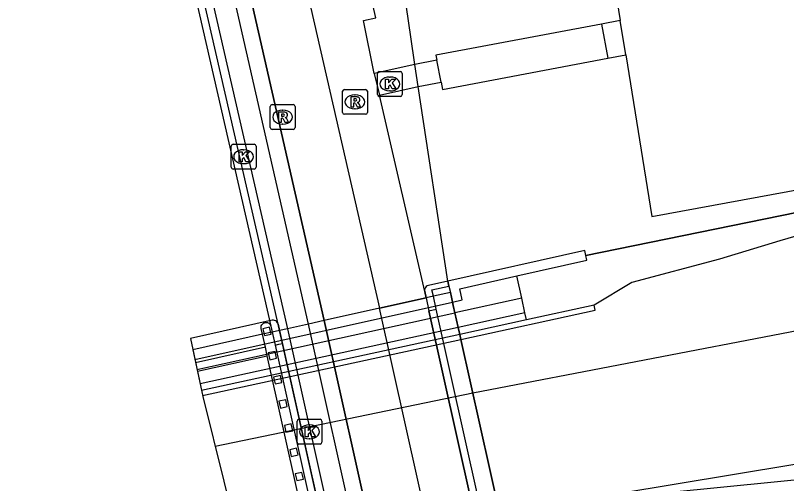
# Model space of a CAD drawing. Extents: x 161477 to 163040, y 383680 to 384868.
# Drawn here: x 161699.1 to 161730.16, y 383869.12 to 383887.97 of the extents above; entities that cross this region are included whole.
import ezdxf

# ---------------------------------------------------------------- set-up
doc = ezdxf.new("R2010")
doc.units = 0
for name, color, linetype in [('IMGEO_Berm_open', 7, 'Continuous'), ('IMGEO_Dek', 7, 'Continuous'), ('IMGEO_Fietspad_gesloten', 7, 'Continuous'), ('IMGEO_Groenvoorziening', 7, 'Continuous'), ('IMGEO_Hek', 7, 'Continuous'), ('IMGEO_Kademuur', 7, 'Continuous'), ('IMGEO_Kolk', 7, 'Continuous'), ('IMGEO_Muur', 7, 'Continuous'), ('IMGEO_Pijler', 7, 'Continuous'), ('IMGEO_Rioolput', 7, 'Continuous'), ('IMGEO_Spoor', 7, 'Continuous'), ('IMGEO_Spoorbaan_halfverhard', 7, 'Continuous'), ('IMGEO_Terreindeel_gesloten', 7, 'Continuous'), ('IMGEO_Terreindeel_open', 7, 'Continuous'), ('IMGEO_Voetpad_gesloten', 7, 'Continuous'), ('IMGEO_Voetpad_op_trap', 7, 'Continuous'), ('IMGEO_Voetpad_open', 7, 'Continuous')]:
    doc.layers.add(name, color=color, linetype=linetype)

msp = doc.modelspace()

# ---------------------------------------------------------------- linework, layer by layer
at = {"layer": 'IMGEO_Berm_open'}
msp.add_lwpolyline([(161709.682, 383875.543), (161709.74, 383875.284), (161715.005, 383851.652)], dxfattribs=at)
at = {"layer": 'IMGEO_Dek'}
for points in [[(161749.382, 383773.645), (161718.259, 383847.488), (161718.011, 383848.097), (161717.765, 383848.751), (161717.535, 383849.411), (161717.323, 383850.077), (161717.128, 383850.748), (161716.95, 383851.423), (161716.798, 383852.063), (161711.536, 383875.684), (161699.962, 383926.496)], [(161704.933, 383894.915), (161709.395, 383875.454), (161709.447, 383875.219), (161709.563, 383874.697), (161714.712, 383851.585), (161714.873, 383850.904), (161715.065, 383850.176), (161715.276, 383849.452), (161715.505, 383848.734), (161715.753, 383848.022), (161716.018, 383847.317), (161716.282, 383846.669), (161747.405, 383772.827)], [(161721.194, 383853.072), (161716.054, 383876.143), (161715.938, 383876.665), (161715.88, 383876.924), (161716.563, 383877.076), (161716.52, 383877.272), (161715.739, 383877.098), (161715.693, 383877.081), (161715.649, 383877.051), (161715.614, 383877.01), (161715.591, 383876.96), (161715.582, 383876.908), (161715.587, 383876.859), (161715.645, 383876.599), (161715.761, 383876.078), (161720.902, 383853.005)], [(161718.986, 383866.202), (161717.042, 383874.928), (161716.997, 383875.129), (161716.935, 383875.409), (161716.804, 383875.995), (161716.737, 383876.296), (161716.708, 383876.426), (161716.665, 383876.622), (161716.621, 383876.817), (161715.938, 383876.665), (161715.645, 383876.599), (161713.771, 383876.182), (161711.536, 383875.684), (161710.911, 383875.545), (161710.062, 383875.356), (161709.74, 383875.284), (161709.447, 383875.219), (161709.055, 383875.131), (161706.246, 383874.505), (161706.646, 383872.625), (161708.346, 383865.807)], [(161731.952, 383810.263), (161716.559, 383846.784), (161716.298, 383847.427), (161716.035, 383848.124), (161715.79, 383848.829), (161715.563, 383849.54), (161715.354, 383850.256), (161715.164, 383850.977), (161715.005, 383851.652), (161709.856, 383874.762), (161709.74, 383875.284), (161709.682, 383875.543), (161709.665, 383875.59), (161709.636, 383875.633), (161709.594, 383875.669), (161709.544, 383875.691), (161709.492, 383875.7), (161709.443, 383875.695), (161706.149, 383874.961), (161706.646, 383872.625), (161708.346, 383865.807), (161714.817, 383839.846), (161727.989, 383808.593)]]:
    msp.add_lwpolyline(points, dxfattribs=at)
at = {"layer": 'IMGEO_Fietspad_gesloten'}
for points in [[(161762.308, 383734.375), (161755.175, 383756.235), (161749.829, 383772.453), (161749.686, 383772.867), (161749.547, 383773.239), (161749.382, 383773.645), (161718.259, 383847.488), (161718.011, 383848.097), (161717.765, 383848.751), (161717.535, 383849.411), (161717.323, 383850.077), (161717.128, 383850.748), (161716.95, 383851.423), (161716.798, 383852.063), (161711.536, 383875.684), (161699.962, 383926.496), (161699.67, 383926.444)], [(161699.67, 383926.444), (161700.92, 383919.408), (161702.679, 383909.506), (161705.549, 383895.047), (161710.062, 383875.356), (161715.326, 383851.726), (161715.484, 383851.057), (161715.672, 383850.344), (161715.879, 383849.636), (161716.103, 383848.933), (161716.345, 383848.237), (161716.605, 383847.547), (161716.864, 383846.91)], [(161709.141, 383899.139), (161709.086, 383898.6), (161709.061, 383898.057), (161709.065, 383897.513), (161709.098, 383896.969), (161709.161, 383896.43), (161709.253, 383895.895), (161713.771, 383876.182)], [(161713.771, 383876.182), (161711.536, 383875.684)], [(161757.35, 383756.952), (161751.999, 383773.184), (161751.841, 383773.642), (161751.681, 383774.071), (161751.498, 383774.52), (161720.375, 383848.364), (161720.144, 383848.933), (161719.918, 383849.531), (161719.708, 383850.135), (161719.513, 383850.745), (161719.334, 383851.36), (161719.03, 383852.576), (161713.771, 383876.182)]]:
    msp.add_lwpolyline(points, dxfattribs=at)
at = {"layer": 'IMGEO_Groenvoorziening'}
for points in [[(161715.193, 383886.001), (161715.025, 383887.103), (161714.165, 383893.004), (161715.232, 383897.099), (161716.33, 383898.667), (161718.152, 383900.456), (161726.225, 383902.262), (161736.627, 383904.51), (161745.122, 383906.315), (161760.825, 383909.682), (161774.226, 383912.484)], [(161767.236, 383897.259), (161767.174, 383897.026), (161767.051, 383896.805), (161766.874, 383896.62), (161766.66, 383896.487), (161766.43, 383896.415), (161763.462, 383895.858), (161763.165, 383895.847), (161762.856, 383895.934), (161762.584, 383896.12), (161762.392, 383896.376), (161762.294, 383896.657), (161761.349, 383901.699), (161722.371, 383894.524), (161723.464, 383887.761)], [(161723.688, 383886.379), (161724.738, 383879.878), (161764.405, 383887.161)], [(161762.093, 383884.874), (161759.825, 383885.639), (161733.173, 383880.718), (161733.201, 383880.57), (161722.078, 383878.305)], [(161716.52, 383877.272), (161715.329, 383885.106)], [(161715.761, 383876.078), (161716.054, 383876.143), (161715.938, 383876.665), (161715.88, 383876.924), (161716.563, 383877.076)]]:
    msp.add_lwpolyline(points, dxfattribs=at)
at = {"layer": 'IMGEO_Hek'}
for points in [[(161722.078, 383878.305), (161733.201, 383880.57), (161733.173, 383880.718), (161759.825, 383885.639), (161762.093, 383884.874), (161764.602, 383885.314), (161764.771, 383885.439), (161765.685, 383886.113), (161770.75, 383887.114), (161771.445, 383886.853), (161771.671, 383886.768), (161778.078, 383888.005), (161780.165, 383888.875), (161785.283, 383889.861), (161792.641, 383891.294), (161800.007, 383892.712), (161812.228, 383895.079), (161824.037, 383897.352)], [(161716.52, 383877.272), (161715.329, 383885.106), (161715.193, 383886.001), (161715.025, 383887.103), (161714.165, 383893.004)]]:
    msp.add_lwpolyline(points, dxfattribs=at)
at = {"layer": 'IMGEO_Kademuur'}
for points in [[(161699.358, 383926.389), (161699.67, 383926.444), (161699.962, 383926.496), (161711.536, 383875.684)], [(161767.49, 383716.575), (161761.709, 383734.131), (161761.374, 383735.159), (161760.956, 383736.442), (161754.567, 383756.034), (161749.223, 383772.248), (161749.084, 383772.651), (161748.951, 383773.006), (161748.791, 383773.4), (161733.057, 383810.729), (161717.668, 383847.243), (161717.415, 383847.864), (161717.163, 383848.533), (161716.928, 383849.208), (161716.711, 383849.89), (161716.511, 383850.577), (161716.329, 383851.268), (161716.174, 383851.92), (161710.911, 383875.545), (161700.92, 383919.408), (161699.398, 383926.091)], [(161711.536, 383875.684), (161716.798, 383852.063), (161716.95, 383851.423), (161717.128, 383850.748), (161717.323, 383850.077), (161717.535, 383849.411), (161717.765, 383848.751), (161718.011, 383848.097), (161718.259, 383847.488), (161749.382, 383773.645), (161749.547, 383773.239), (161749.686, 383772.867), (161749.829, 383772.453), (161755.175, 383756.235)]]:
    msp.add_lwpolyline(points, dxfattribs=at)
at = {"layer": 'IMGEO_Kolk'}
for p, q in [((161713.684, 383884.785), (161713.684, 383885.637)), ((161713.759, 383885.711), (161714.611, 383885.711)), ((161714.685, 383885.637), (161714.685, 383884.785)), ((161714.172, 383885.491), (161714.197, 383885.491)), ((161714.611, 383884.711), (161713.759, 383884.711)), ((161714.195, 383884.931), (161714.17, 383884.931)), ((161707.793, 383881.856), (161707.793, 383882.708)), ((161707.868, 383882.782), (161708.72, 383882.782)), ((161708.281, 383882.562), (161708.306, 383882.562)), ((161708.794, 383882.708), (161708.794, 383881.856)), ((161708.304, 383882.002), (161708.279, 383882.002)), ((161708.72, 383881.782), (161707.868, 383881.782)), ((161710.447, 383870.782), (161710.447, 383871.634)), ((161710.522, 383871.708), (161711.374, 383871.708)), ((161711.448, 383871.634), (161711.448, 383870.782)), ((161710.935, 383871.488), (161710.96, 383871.488)), ((161711.374, 383870.708), (161710.522, 383870.708)), ((161710.958, 383870.928), (161710.933, 383870.928))]:
    msp.add_line(p, q, dxfattribs=at)
for points in [[(161713.684, 383884.785), (161713.684, 383885.637)], [(161713.759, 383885.711), (161714.611, 383885.711)], [(161714.685, 383885.637), (161714.685, 383884.785)], [(161714.005, 383885.411), (161714.128, 383885.411), (161714.128, 383885.26), (161714.258, 383885.411), (161714.422, 383885.411), (161714.276, 383885.26), (161714.429, 383885.011), (161714.277, 383885.011), (161714.192, 383885.175), (161714.128, 383885.108), (161714.128, 383885.011), (161714.005, 383885.011), (161714.005, 383885.411)], [(161714.611, 383884.711), (161713.759, 383884.711)], [(161707.793, 383881.856), (161707.793, 383882.708)], [(161707.868, 383882.782), (161708.72, 383882.782)], [(161708.794, 383882.708), (161708.794, 383881.856)], [(161708.114, 383882.482), (161708.237, 383882.482), (161708.237, 383882.331), (161708.367, 383882.482), (161708.531, 383882.482), (161708.385, 383882.331), (161708.538, 383882.082), (161708.386, 383882.082), (161708.301, 383882.246), (161708.237, 383882.179), (161708.237, 383882.082), (161708.114, 383882.082), (161708.114, 383882.482)], [(161708.72, 383881.782), (161707.868, 383881.782)], [(161710.447, 383870.782), (161710.447, 383871.634)], [(161710.522, 383871.708), (161711.374, 383871.708)], [(161711.448, 383871.634), (161711.448, 383870.782)], [(161710.768, 383871.408), (161710.891, 383871.408), (161710.891, 383871.257), (161711.021, 383871.408), (161711.185, 383871.408), (161711.039, 383871.257), (161711.192, 383871.008), (161711.04, 383871.008), (161710.955, 383871.172), (161710.891, 383871.105), (161710.891, 383871.008), (161710.768, 383871.008), (161710.768, 383871.408)], [(161711.374, 383870.708), (161710.522, 383870.708)]]:
    msp.add_lwpolyline(points, dxfattribs=at)
for centre, start, end in [((161713.761, 383885.635), 91.552, 178.448), ((161713.761, 383885.635), 91.552, 178.448), ((161714.609, 383885.635), 1.552, 88.448), ((161714.609, 383885.635), 1.552, 88.448), ((161713.761, 383884.787), 181.552, 268.448), ((161713.761, 383884.787), 181.552, 268.448), ((161714.609, 383884.787), 271.552, 358.448), ((161714.609, 383884.787), 271.552, 358.448), ((161707.87, 383882.706), 91.552, 178.448), ((161707.87, 383882.706), 91.552, 178.448), ((161708.718, 383882.706), 1.552, 88.448), ((161708.718, 383882.706), 1.552, 88.448), ((161707.87, 383881.858), 181.552, 268.448), ((161707.87, 383881.858), 181.552, 268.448), ((161708.718, 383881.858), 271.552, 358.448), ((161708.718, 383881.858), 271.552, 358.448), ((161710.524, 383871.632), 91.552, 178.448), ((161710.524, 383871.632), 91.552, 178.448), ((161711.372, 383871.632), 1.552, 88.448), ((161711.372, 383871.632), 1.552, 88.448), ((161710.524, 383870.784), 181.552, 268.448), ((161710.524, 383870.784), 181.552, 268.448), ((161711.372, 383870.784), 271.552, 358.448), ((161711.372, 383870.784), 271.552, 358.448)]:
    msp.add_arc(centre, 0.0765, start, end, dxfattribs=at)
for centre, major_axis, ratio, start_param, end_param in [((161714.171, 383885.211), (-0.387, 0.002), 0.722429, 4.712389, 7.853982), ((161714.196, 383885.211), (-0.39, 0.002), 0.717154, 1.570796, 4.712389), ((161708.28, 383882.282), (-0.387, 0.002), 0.722429, 4.712389, 7.853982), ((161708.305, 383882.282), (-0.39, 0.002), 0.717154, 1.570796, 4.712389), ((161710.934, 383871.208), (-0.387, 0.002), 0.722429, 4.712389, 7.853982), ((161710.959, 383871.208), (-0.39, 0.002), 0.717154, 1.570796, 4.712389)]:
    msp.add_ellipse(centre, major_axis=major_axis, ratio=ratio, start_param=start_param, end_param=end_param, dxfattribs=at)
at = {"layer": 'IMGEO_Muur'}
for points in [[(161699.398, 383926.091), (161699.25, 383926.065), (161699.102, 383926.039), (161702.06, 383909.389), (161704.933, 383894.915), (161709.395, 383875.454), (161709.563, 383874.697), (161714.712, 383851.585), (161714.873, 383850.904), (161715.065, 383850.176), (161715.276, 383849.452), (161715.505, 383848.734), (161715.753, 383848.022), (161716.018, 383847.317), (161716.282, 383846.669), (161747.405, 383772.827)], [(161709.682, 383875.543), (161705.227, 383894.978), (161702.355, 383909.445), (161699.398, 383926.091)], [(161722.078, 383878.305), (161722.035, 383878.5), (161716.52, 383877.272)], [(161719.296, 383877.48), (161722.122, 383878.11), (161722.078, 383878.305)], [(161716.52, 383877.272), (161716.563, 383877.076)], [(161716.708, 383876.426), (161717.099, 383876.513), (161716.997, 383876.968), (161719.296, 383877.48)], [(161716.563, 383877.076), (161716.621, 383876.817), (161716.665, 383876.622), (161716.708, 383876.426)], [(161706.329, 383874.114), (161716.708, 383876.426)], [(161717.042, 383874.928), (161722.461, 383876.109), (161722.417, 383876.309)], [(161722.417, 383876.309), (161719.686, 383875.714)], [(161719.686, 383875.714), (161716.997, 383875.129)], [(161709.171, 383874.61), (161709.055, 383875.131), (161709.002, 383875.366), (161708.998, 383875.415), (161709.006, 383875.467), (161709.029, 383875.517), (161709.064, 383875.559), (161709.108, 383875.588), (161709.131, 383875.597), (161709.18, 383875.608), (161709.205, 383875.61), (161709.257, 383875.602), (161709.307, 383875.579), (161709.348, 383875.544), (161709.378, 383875.5), (161709.395, 383875.454), (161709.447, 383875.219), (161709.563, 383874.697), (161709.713, 383874.731), (161709.856, 383874.762)], [(161715.005, 383851.652), (161709.682, 383875.543)], [(161716.997, 383875.129), (161706.595, 383872.863)], [(161716.997, 383875.129), (161717.042, 383874.928)], [(161706.638, 383872.662), (161717.042, 383874.928)], [(161753.143, 383755.565), (161753.285, 383755.612), (161753.427, 383755.659), (161748.085, 383771.865), (161747.955, 383772.245), (161747.833, 383772.57), (161747.682, 383772.942), (161731.952, 383810.263), (161716.559, 383846.784), (161716.298, 383847.427), (161716.035, 383848.124), (161715.79, 383848.829), (161715.563, 383849.54), (161715.354, 383850.256), (161715.164, 383850.977), (161715.005, 383851.652), (161709.856, 383874.762)], [(161709.171, 383874.61), (161706.357, 383873.983)], [(161709.247, 383874.268), (161709.171, 383874.61)], [(161706.43, 383873.641), (161709.247, 383874.268)], [(161752.651, 383755.771), (161747.42, 383771.641), (161747.294, 383772.007), (161747.179, 383772.315), (161747.033, 383772.673), (161731.305, 383809.991), (161715.91, 383846.516), (161715.644, 383847.171), (161715.375, 383847.885), (161715.124, 383848.607), (161714.891, 383849.335), (161714.678, 383850.068), (161714.483, 383850.807), (161714.321, 383851.495), (161709.247, 383874.268)]]:
    msp.add_lwpolyline(points, dxfattribs=at)
at = {"layer": 'IMGEO_Pijler'}
for points in [[(161709.068, 383875.355), (161709.129, 383875.082), (161709.402, 383875.143), (161709.341, 383875.416)], [(161709.346, 383874.108), (161709.619, 383874.169), (161709.558, 383874.442), (161709.285, 383874.381)], [(161709.563, 383873.134), (161709.836, 383873.195), (161709.775, 383873.468), (161709.502, 383873.408)], [(161709.992, 383872.495), (161709.719, 383872.434), (161709.78, 383872.16), (161710.053, 383872.221)], [(161710.209, 383871.521), (161709.936, 383871.46), (161709.997, 383871.187), (161710.27, 383871.247)], [(161710.426, 383870.547), (161710.153, 383870.486), (161710.214, 383870.213), (161710.487, 383870.274)], [(161710.643, 383869.573), (161710.37, 383869.512), (161710.431, 383869.239), (161710.704, 383869.3)]]:
    msp.add_lwpolyline(points, close=True, dxfattribs=at)
at = {"layer": 'IMGEO_Rioolput'}
for p, q in [((161712.352, 383884.989), (161713.204, 383884.989)), ((161712.277, 383884.063), (161712.277, 383884.915)), ((161712.765, 383884.769), (161712.79, 383884.769)), ((161713.278, 383884.915), (161713.278, 383884.063)), ((161709.44, 383884.378), (161710.292, 383884.378)), ((161709.365, 383883.452), (161709.365, 383884.304)), ((161709.853, 383884.158), (161709.878, 383884.158)), ((161710.366, 383884.304), (161710.366, 383883.452)), ((161712.788, 383884.209), (161712.763, 383884.209)), ((161713.204, 383883.989), (161712.352, 383883.989)), ((161709.876, 383883.598), (161709.851, 383883.598)), ((161710.292, 383883.378), (161709.44, 383883.378))]:
    msp.add_line(p, q, dxfattribs=at)
for points in [[(161712.352, 383884.989), (161713.204, 383884.989)], [(161712.277, 383884.063), (161712.277, 383884.915)], [(161712.866, 383884.687), (161712.614, 383884.689), (161712.614, 383884.289)], [(161713.278, 383884.915), (161713.278, 383884.063)], [(161709.44, 383884.378), (161710.292, 383884.378)], [(161712.614, 383884.289), (161712.738, 383884.289), (161712.738, 383884.451), (161712.749, 383884.451)], [(161712.792, 383884.608), (161712.738, 383884.608), (161712.738, 383884.527)], [(161712.738, 383884.527), (161712.79, 383884.527)], [(161712.796, 383884.422), (161712.867, 383884.289), (161713.007, 383884.289), (161712.942, 383884.415)], [(161709.365, 383883.452), (161709.365, 383884.304)], [(161709.954, 383884.076), (161709.702, 383884.078), (161709.702, 383883.678)], [(161710.366, 383884.304), (161710.366, 383883.452)], [(161709.702, 383883.678), (161709.826, 383883.678), (161709.826, 383883.84), (161709.837, 383883.84)], [(161709.88, 383883.997), (161709.826, 383883.997), (161709.826, 383883.916)], [(161709.826, 383883.916), (161709.878, 383883.916)], [(161709.884, 383883.811), (161709.955, 383883.678), (161710.095, 383883.678), (161710.03, 383883.804)], [(161713.204, 383883.989), (161712.352, 383883.989)], [(161710.292, 383883.378), (161709.44, 383883.378)]]:
    msp.add_lwpolyline(points, dxfattribs=at)
for centre, radius, start, end in [((161712.354, 383884.913), 0.0765, 91.552, 178.448), ((161712.354, 383884.913), 0.0765, 91.552, 178.448), ((161713.202, 383884.913), 0.0765, 1.552, 88.448), ((161713.202, 383884.913), 0.0765, 1.552, 88.448), ((161712.865, 383884.577), 0.109, 350.3612, 89.416), ((161709.442, 383884.302), 0.0765, 91.552, 178.448), ((161709.442, 383884.302), 0.0765, 91.552, 178.448), ((161710.29, 383884.302), 0.0765, 1.552, 88.448), ((161710.29, 383884.302), 0.0765, 1.552, 88.448), ((161712.748, 383884.398), 0.0533, 26.0293, 88.6989), ((161712.774, 383884.716), 0.19, 274.7715, 282.9687), ((161712.798, 383884.512), 0.0964, 77.0061, 93.1865), ((161712.812, 383884.569), 0.0378, 276.6634, 79.6772), ((161712.863, 383884.577), 0.112, 277.5842, 350.9817), ((161712.847, 383884.362), 0.108, 29.5134, 73.7905), ((161709.953, 383883.966), 0.109, 350.3612, 89.416), ((161712.354, 383884.065), 0.0765, 181.552, 268.448), ((161712.354, 383884.065), 0.0765, 181.552, 268.448), ((161713.202, 383884.065), 0.0765, 271.552, 358.448), ((161713.202, 383884.065), 0.0765, 271.552, 358.448), ((161709.836, 383883.787), 0.0533, 26.0293, 88.6989), ((161709.862, 383884.105), 0.19, 274.7715, 282.9687), ((161709.886, 383883.901), 0.0964, 77.0061, 93.1865), ((161709.9, 383883.958), 0.0378, 276.6634, 79.6772), ((161709.951, 383883.966), 0.112, 277.5842, 350.9817), ((161709.935, 383883.751), 0.108, 29.5134, 73.7905), ((161709.442, 383883.454), 0.0765, 181.552, 268.448), ((161709.442, 383883.454), 0.0765, 181.552, 268.448), ((161710.29, 383883.454), 0.0765, 271.552, 358.448), ((161710.29, 383883.454), 0.0765, 271.552, 358.448)]:
    msp.add_arc(centre, radius, start, end, dxfattribs=at)
for centre, major_axis, ratio, start_param, end_param in [((161712.764, 383884.489), (-0.387, 0.002), 0.722429, 4.712389, 7.853982), ((161712.789, 383884.489), (-0.39, 0.002), 0.717154, 1.570796, 4.712389), ((161709.852, 383883.878), (-0.387, 0.002), 0.722429, 4.712389, 7.853982), ((161709.877, 383883.878), (-0.39, 0.002), 0.717154, 1.570796, 4.712389)]:
    msp.add_ellipse(centre, major_axis=major_axis, ratio=ratio, start_param=start_param, end_param=end_param, dxfattribs=at)
at = {"layer": 'IMGEO_Spoor'}
for points in [[(162082.223, 383940.616), (162067.156, 383939.077), (162060.654, 383938.31), (162050.143, 383936.843), (162039.55, 383934.981), (161761.259, 383881.105), (161737.229, 383876.551), (161717.526, 383872.756)], [(161749.217, 383872.993), (161721.012, 383868.317)], [(161717.526, 383872.756), (161707.148, 383870.611)], [(161749.52, 383871.15), (161721.012, 383868.317)]]:
    msp.add_lwpolyline(points, dxfattribs=at)
at = {"layer": 'IMGEO_Spoorbaan_halfverhard'}
for points in [[(161735.152, 383879.596), (161733.231, 383879.239), (161731.406, 383879.338), (161729.887, 383878.9), (161727.461, 383878.161), (161723.925, 383877.217), (161722.417, 383876.309)], [(161717.042, 383874.928), (161718.986, 383866.202)]]:
    msp.add_lwpolyline(points, dxfattribs=at)
at = {"layer": 'IMGEO_Terreindeel_gesloten'}
for points in [[(161716.52, 383877.272), (161715.739, 383877.098), (161715.693, 383877.081), (161715.649, 383877.051), (161715.614, 383877.01), (161715.591, 383876.96), (161715.582, 383876.908), (161715.587, 383876.859), (161715.645, 383876.599), (161715.761, 383876.078), (161716.054, 383876.143), (161715.938, 383876.665), (161715.88, 383876.924), (161716.563, 383877.076), (161716.52, 383877.272)], [(161719.496, 383876.584), (161716.804, 383875.995)], [(161719.624, 383875.998), (161719.496, 383876.584)], [(161706.413, 383873.721), (161716.804, 383875.995)], [(161716.804, 383875.995), (161716.935, 383875.409)], [(161719.624, 383875.998), (161716.935, 383875.409)], [(161719.686, 383875.714), (161719.624, 383875.998)], [(161716.935, 383875.409), (161706.538, 383873.134)], [(161716.935, 383875.409), (161716.997, 383875.129)]]:
    msp.add_lwpolyline(points, dxfattribs=at)
at = {"layer": 'IMGEO_Terreindeel_open'}
for points in [[(161719.496, 383876.584), (161719.296, 383877.48)], [(161716.708, 383876.426), (161716.737, 383876.296), (161716.804, 383875.995)]]:
    msp.add_lwpolyline(points, dxfattribs=at)
at = {"layer": 'IMGEO_Voetpad_gesloten'}
for points in [[(161713.771, 383876.182), (161715.645, 383876.599)], [(161715.645, 383876.599), (161715.761, 383876.078)], [(161759.173, 383757.553), (161753.819, 383773.798), (161753.648, 383774.292), (161753.469, 383774.769), (161753.273, 383775.254), (161722.149, 383849.098), (161721.932, 383849.633), (161721.724, 383850.185), (161721.53, 383850.743), (161721.35, 383851.306), (161721.185, 383851.873), (161721.034, 383852.444), (161720.902, 383853.005), (161715.761, 383876.078)]]:
    msp.add_lwpolyline(points, dxfattribs=at)
at = {"layer": 'IMGEO_Voetpad_op_trap'}
for points in [[(161722.713, 383887.621), (161716.041, 383886.371), (161716.079, 383886.167)], [(161716.246, 383885.278), (161716.299, 383884.995), (161722.971, 383886.245)]]:
    msp.add_lwpolyline(points, dxfattribs=at)
at = {"layer": 'IMGEO_Voetpad_open'}
for points in [[(161713.559, 383885.629), (161713.124, 383887.768), (161713.624, 383887.88), (161712.61, 383892.279), (161712.116, 383892.179), (161711.229, 383896.051)], [(161723.464, 383887.761), (161722.713, 383887.621)], [(161722.713, 383887.621), (161722.971, 383886.245)], [(161723.688, 383886.379), (161723.464, 383887.761)], [(161722.971, 383886.245), (161723.688, 383886.379)], [(161715.193, 383886.001), (161713.559, 383885.629)], [(161716.079, 383886.167), (161715.193, 383886.001)], [(161716.246, 383885.278), (161716.079, 383886.167)], [(161713.559, 383885.629), (161713.762, 383884.765)], [(161713.762, 383884.765), (161715.329, 383885.106)], [(161715.329, 383885.106), (161716.246, 383885.278)], [(161715.645, 383876.599), (161715.587, 383876.859), (161713.762, 383884.765)]]:
    msp.add_lwpolyline(points, dxfattribs=at)

doc.saveas('drawing.dxf')
